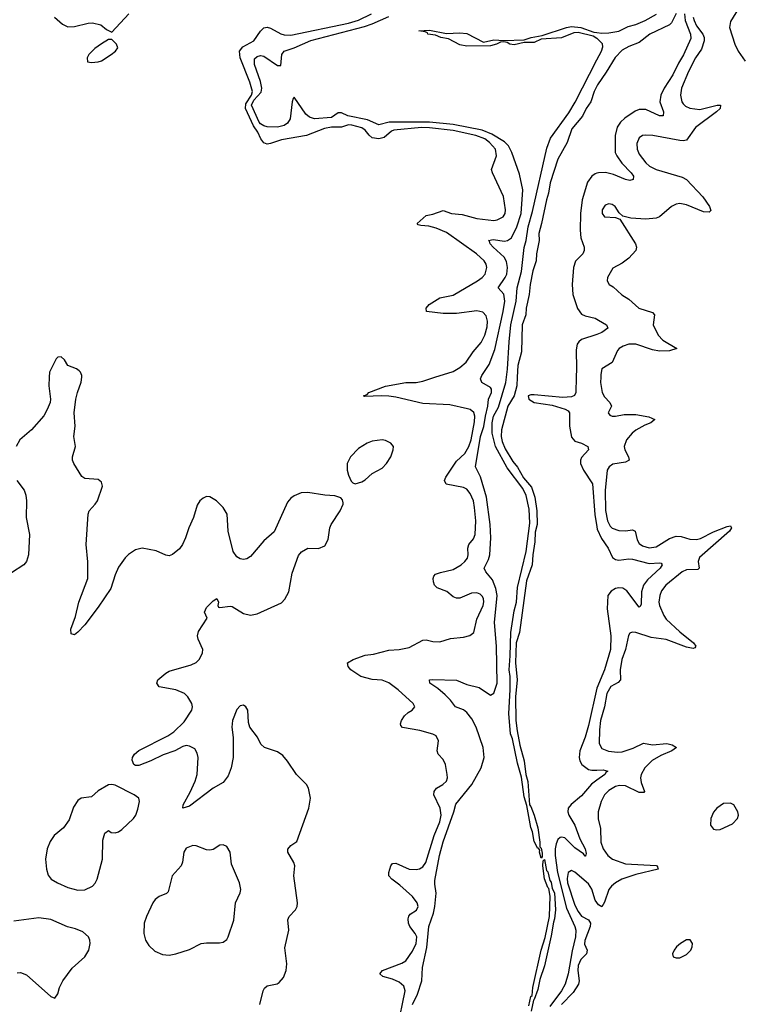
# Model space of a CAD drawing. Header units: inches. Extents: x 1449094 to 1618372, y 389908 to 534307.
# Tile 324 of 494: x 1556585 to 1560849, y 466290 to 472116. Entities that reach past the tile are written whole.
import ezdxf

# ---------------------------------------------------------------- set-up
doc = ezdxf.new("R2010")
doc.units = ezdxf.units.IN
doc.header["$MEASUREMENT"] = 0
for name, color, linetype in [('B5456', 7, 'Continuous'), ('B5457', 7, 'Continuous'), ('B5466', 7, 'Continuous'), ('B5467', 7, 'Continuous')]:
    doc.layers.add(name, color=color, linetype=linetype)

msp = doc.modelspace()

# ---------------------------------------------------------------- linework, layer by layer
at = {"layer": 'B5456', "color": 5}
for points, elevation in [([(1556760.4, 470000), (1556757, 469950), (1556766.7, 469870), (1556764.9, 469850), (1556748.8, 469810), (1556727.2, 469772.8), (1556655.3, 469690), (1556587, 469630), (1556565.3, 469590)], 520), ([(1558006.8, 466290), (1558025.6, 466370), (1558033.9, 466386.1), (1558050, 466398.9), (1558108.9, 466411.1), (1558120.4, 466419.6), (1558146.4, 466450), (1558162.4, 466490), (1558165.8, 466530), (1558154.7, 466625.2), (1558176.9, 466730), (1558171.5, 466790), (1558179.5, 466810), (1558218, 466850), (1558227.3, 466870), (1558229.6, 466890), (1558206.3, 467050), (1558213.3, 467110), (1558206.3, 467130), (1558171.8, 467190), (1558172, 467208), (1558189.4, 467230), (1558225.4, 467254.6), (1558296.3, 467450), (1558305.4, 467510), (1558294, 467570), (1558281.3, 467590), (1558222.4, 467650), (1558169.8, 467729.8), (1558142.4, 467762.4), (1558110, 467783.5), (1558033.2, 467810), (1558012, 467830), (1557991.8, 467870), (1557947, 467930), (1557938.3, 467958.3), (1557934.5, 468030), (1557924, 468050), (1557910, 468061.2), (1557890, 468057.2), (1557870, 468034), (1557844.9, 467970), (1557840.4, 467930), (1557848.5, 467868.5), (1557848.9, 467750), (1557836.9, 467690), (1557818.8, 467641.2), (1557790, 467602.4), (1557730.2, 467569.8), (1557590, 467463.1), (1557549.6, 467450), (1557551.8, 467470), (1557594.5, 467545.5), (1557622.9, 467610), (1557634.6, 467650), (1557640.9, 467750), (1557636.2, 467776.2), (1557621.1, 467801.1), (1557590, 467817.6), (1557570, 467820.7), (1557550, 467816), (1557502.8, 467790), (1557433.4, 467766.6), (1557360.7, 467730), (1557290, 467702.9), (1557270, 467702.9), (1557260.9, 467710), (1557250, 467734), (1557252.3, 467750), (1557264.5, 467770), (1557290, 467793), (1557461.3, 467878.7), (1557496.9, 467903.1), (1557558.8, 467961.2), (1557604.7, 468030), (1557608.2, 468050), (1557603.1, 468070), (1557580.5, 468110), (1557559.6, 468130), (1557510, 468151.1), (1557410, 468169.6), (1557397, 468190), (1557402, 468210), (1557449.8, 468250.2), (1557470, 468261.7), (1557600.6, 468299.4), (1557630, 468313.1), (1557650, 468332.4), (1557666.2, 468370), (1557669.7, 468390), (1557641.5, 468450), (1557637.2, 468470), (1557643.5, 468496.5), (1557694, 468574), (1557678, 468610), (1557690, 468638), (1557730, 468678), (1557751.3, 468691.3), (1557762, 468670), (1557758, 468650), (1557761, 468641), (1557770, 468638), (1557830, 468646.3), (1557843.2, 468643.2), (1557910, 468601.7), (1557950, 468593.4), (1557990, 468601.3), (1558134.6, 468665.4), (1558153.2, 468686.8), (1558177.4, 468730), (1558198.2, 468841.8), (1558234.1, 468945.9), (1558253, 468967), (1558290, 468988.5), (1558353.3, 468986.7), (1558390, 469002), (1558410, 469041), (1558420.3, 469110), (1558427.7, 469130), (1558480.4, 469210), (1558498.7, 469250), (1558498.3, 469258.3), (1558494.9, 469274.9), (1558486, 469286), (1558450, 469298.7), (1558390, 469302), (1558290, 469319.2), (1558250, 469316), (1558210, 469299.7), (1558190, 469285.1), (1558170, 469260.9), (1558090, 469086), (1558030, 469032.7), (1557950, 468939.5), (1557930, 468925.6), (1557910, 468922.9), (1557890, 468925.6), (1557870, 468937), (1557848.6, 468968.6), (1557819.2, 469090), (1557811.9, 469190), (1557790, 469229.6), (1557750, 469269.6), (1557710, 469293.2), (1557690, 469294), (1557670, 469285.2), (1557650.4, 469269.6), (1557636.1, 469243.9), (1557614.3, 469170), (1557586.7, 469110), (1557567.1, 469050), (1557548.6, 469011.4), (1557530, 468986), (1557490, 468951.3), (1557470, 468943.6), (1557450, 468947.8), (1557393.5, 468973.5), (1557310, 468989.8), (1557270, 468979.1), (1557228.4, 468951.6), (1557208.5, 468931.5), (1557170, 468876.9), (1557150, 468832), (1557125.2, 468750), (1557050, 468640.4), (1556970, 468535.8), (1556930, 468491.8), (1556910, 468477), (1556890, 468482), (1556888.4, 468510), (1556914.7, 468585.3), (1556935.3, 468670), (1556988.2, 468810), (1556989.1, 468909.1), (1556978, 469010), (1556991.1, 469190), (1556995.8, 469210), (1557032.8, 469250), (1557045.1, 469270), (1557075.9, 469355.9), (1557070, 469379), (1557050, 469394.5), (1556970, 469400.5), (1556953.8, 469413.8), (1556904.7, 469490), (1556898, 469510), (1556898, 469530), (1556915.1, 469590), (1556906, 469650), (1556912.6, 469710), (1556908.2, 469790), (1556918.3, 469870), (1556926.9, 469910), (1556950, 469971), (1556952.4, 470000)], 520), ([(1558820.8, 466150), (1558866.4, 466370), (1558857, 466396.9), (1558830, 466421.3), (1558790, 466439.5), (1558734.6, 466454.6), (1558715.4, 466470), (1558732.4, 466490), (1558846.8, 466533.2), (1558870, 466547.5), (1558910, 466604.1), (1558931.7, 466650), (1558934, 466690), (1558924.4, 466710), (1558893.5, 466750), (1558886.2, 466770), (1558884.2, 466795.8), (1558887.3, 466812.7), (1558895.3, 466824.7), (1558932.9, 466847), (1558942.2, 466870), (1558937.8, 466890), (1558910, 466928.7), (1558835.1, 466995.1), (1558786.6, 467030), (1558769.8, 467050), (1558769, 467070), (1558780.4, 467110), (1558790, 467122.6), (1558810, 467124.9), (1558890, 467090.1), (1558930, 467088.4), (1558950, 467091.6), (1558970, 467103.5), (1558987.9, 467130), (1559036.5, 467290), (1559070, 467370.3), (1559079.1, 467410), (1559073.7, 467450), (1559034.5, 467530), (1559036.9, 467550), (1559050.7, 467569.3), (1559089.5, 467590), (1559109.6, 467610), (1559115.4, 467630), (1559115.1, 467650), (1559104.8, 467710), (1559090, 467738), (1559061.3, 467770), (1559054.7, 467790), (1559063.6, 467850), (1559050, 467879.5), (1559030, 467889.5), (1558953.2, 467910), (1558850, 467928.7), (1558840.9, 467940.9), (1558837.6, 467950), (1558844.4, 467970), (1558862.3, 467997.7), (1558883.1, 468016.9), (1558907, 468030), (1558922.9, 468050), (1558914, 468070), (1558825, 468150), (1558770, 468192.2), (1558730, 468208.9), (1558670, 468212.1), (1558603.9, 468230), (1558545.2, 468270), (1558528.8, 468290), (1558524, 468310), (1558557.4, 468330), (1558630, 468356), (1558678.4, 468361.6), (1558770, 468386.5), (1558830, 468389.3), (1558890, 468402), (1558970, 468444), (1558990, 468446.7), (1559030, 468436), (1559070, 468434.9), (1559134, 468454), (1559210, 468461.6), (1559247.7, 468472.3), (1559272, 468490), (1559290.8, 468570), (1559326.8, 468650), (1559330.9, 468670.9), (1559329.8, 468690), (1559322.7, 468702.7), (1559310, 468716.8), (1559290, 468725), (1559258, 468722), (1559190, 468693.7), (1559170, 468692.6), (1559150, 468701.3), (1559112.3, 468732.3), (1559054.9, 468754.9), (1559039.8, 468770), (1559032.5, 468790), (1559031.9, 468810), (1559036.1, 468823.9), (1559045.5, 468834.5), (1559074.1, 468845.9), (1559150, 468862.7), (1559196.2, 468890), (1559219.8, 468910), (1559234, 468930), (1559238.7, 468950), (1559236.5, 468990), (1559242.8, 469010), (1559270, 469044.6), (1559279.5, 469070), (1559284.5, 469150), (1559276, 469230), (1559269.2, 469270), (1559250, 469313.5), (1559230, 469337.8), (1559210, 469348.1), (1559108.5, 469368.5), (1559099.1, 469390), (1559106.7, 469410), (1559170, 469504.2), (1559219.6, 469550), (1559243.1, 469590), (1559255.7, 469630), (1559276, 469736), (1559277.8, 469770), (1559271.4, 469791.4), (1559250, 469808.8), (1559234.3, 469814.3), (1559130, 469837.3), (1558970, 469845.2), (1558810, 469882.9), (1558770, 469888.1), (1558728.7, 469891.3), (1558625.6, 469885.6), (1558619.3, 469890), (1558642, 469898), (1558650, 469910.7), (1558750, 469948.4), (1558870, 469968.3), (1558930, 469970.1), (1558970, 469977.6), (1559041.9, 470000)], 480), ([(1558910, 466289.2), (1558937.9, 466350), (1558965.1, 466430), (1558969, 466509), (1558993.8, 466626.2), (1559005.8, 466750), (1559034.1, 466830), (1559042.3, 466870), (1559048.6, 466948.6), (1559041, 467001), (1559042.2, 467022.2), (1559069.9, 467170), (1559090, 467251.6), (1559154.4, 467430), (1559166.2, 467473.8), (1559260.1, 467590), (1559316.2, 467690), (1559332.8, 467750), (1559327.1, 467810), (1559285.9, 467930), (1559259.4, 467979.4), (1559230, 468016.2), (1559210, 468032.2), (1559163, 468050), (1559135, 468090), (1559102.2, 468122.2), (1559058.8, 468158.8), (1559011.6, 468190), (1559009.4, 468210), (1559030, 468213), (1559170, 468208.4), (1559230, 468182.2), (1559304.4, 468164.4), (1559370, 468118.9), (1559390, 468130.4), (1559409.9, 468190), (1559406.9, 468410), (1559394.5, 468550), (1559409.2, 468710), (1559401.8, 468750), (1559381.6, 468801.6), (1559342.7, 468850), (1559334, 468870), (1559358.2, 468921.8), (1559366.1, 468950), (1559372.5, 469050), (1559368.5, 469128.5), (1559346.7, 469290), (1559310.6, 469410.6), (1559281.2, 469470), (1559311.3, 469650), (1559331, 469709), (1559340.2, 469770), (1559355.8, 469830), (1559359.5, 469870), (1559377.3, 469910), (1559376.3, 469930), (1559370, 469940.2), (1559318.7, 469970), (1559310.6, 469990), (1559314.9, 470000)], 460), ([(1559529.2, 470000), (1559526.8, 469950), (1559510.1, 469889.9), (1559473.7, 469830), (1559435.3, 469690), (1559434.6, 469650), (1559440, 469620), (1559457.5, 469577.5), (1559502.3, 469502.3), (1559530, 469469), (1559565.1, 469405.1), (1559613.7, 469350), (1559632.9, 469290), (1559645.6, 469210), (1559646, 469130), (1559635.4, 469084.6), (1559633.2, 469026.8), (1559621.1, 468950), (1559617.3, 468890), (1559584, 468796), (1559542.1, 468490), (1559522, 468430), (1559517.8, 468310), (1559528.4, 468210), (1559517.8, 468110), (1559520.2, 467970), (1559527.5, 467907.5), (1559544.4, 467824.4), (1559570.6, 467730), (1559580.1, 467650), (1559591.3, 467608.7), (1559601.6, 467470), (1559610, 467461.6), (1559629, 467410), (1559650, 467334), (1559662, 467250), (1559661.7, 467221.7), (1559670, 467214), (1559676, 467184), (1559677.2, 467162.8), (1559670, 467155.1), (1559661.5, 467190), (1559663.1, 467203.1), (1559654.6, 467214.6), (1559650, 467211.8), (1559630, 467252.7), (1559619.4, 467310), (1559610, 467336), (1559586.2, 467466.2), (1559570, 467517.2), (1559553.8, 467633.8), (1559530, 467718), (1559500.7, 467860.7), (1559489.4, 467890), (1559478.7, 468010), (1559488, 468150), (1559487.4, 468230), (1559480.5, 468270), (1559488, 468352), (1559490, 468491), (1559510, 468618), (1559525.4, 468670), (1559530, 468755.5), (1559580.8, 468970), (1559603.6, 469136.4), (1559599.3, 469219.3), (1559581.4, 469301.4), (1559562.2, 469342.2), (1559470, 469465.3), (1559399.6, 469590), (1559381.5, 469670), (1559380.5, 469730), (1559389, 469770), (1559417.5, 469822.5), (1559460.5, 469970), (1559464.8, 470000)], 440), ([(1559878.3, 470000), (1559875, 469910), (1559867, 469893), (1559850, 469885.3), (1559798.6, 469881.4), (1559630, 469897.1), (1559610, 469896.4), (1559593.8, 469890), (1559598, 469870), (1559630, 469850.6), (1559735.7, 469835.7), (1559812.4, 469812.4), (1559830, 469801.5), (1559838.6, 469790), (1559837.1, 469710), (1559850, 469645.3), (1559870, 469622.9), (1559909.4, 469609.4), (1559946, 469590), (1559950.4, 469570), (1559910, 469525.1), (1559902.9, 469510), (1559903.1, 469490), (1559920.5, 469450), (1559974.1, 469370), (1559987.8, 469187.8), (1560000, 469115.4)], 460), ([(1556567.6, 469390), (1556612.5, 469332.5), (1556621.8, 469301.8), (1556625.4, 469270), (1556623.6, 469170), (1556643.6, 469070), (1556636.9, 468950), (1556625.7, 468910), (1556610.3, 468890), (1556536.1, 468843.9)], 520), ([(1560000, 468161.5), (1559999.6, 468160.4), (1559950, 467939.7), (1559930.1, 467870), (1559898.7, 467790), (1559894.6, 467750), (1559898.4, 467730), (1559910.1, 467710), (1559950, 467679.6), (1559970, 467675.2), (1560000, 467676)], 460), ([(1560000, 467615.8), (1559967.8, 467592.2), (1559910, 467524.5), (1559847.4, 467472.6), (1559831.1, 467450), (1559828.7, 467430), (1559835, 467410), (1559868.9, 467350), (1559898.7, 467270), (1559931.5, 467210), (1559937.1, 467182.9), (1559933.3, 467166.7), (1559930, 467166.3), (1559920.1, 467180.1), (1559870, 467215.6), (1559810, 467274.5), (1559790, 467280.2), (1559783.2, 467276.8), (1559770, 467266.4), (1559759.6, 467240.4), (1559754, 467210), (1559753.8, 467170), (1559766.7, 467070), (1559820, 466860), (1559870.1, 466750), (1559874.9, 466730), (1559874, 466690), (1559853.5, 466606.5), (1559830, 466471), (1559812.1, 466410), (1559791.6, 466370), (1559722.4, 466277.6)], 460), ([(1559597.8, 466282.2), (1559610, 466337.1), (1559616.6, 466343.4), (1559621.9, 466390), (1559669.9, 466610), (1559694.5, 466685.5), (1559720.2, 466810), (1559724.6, 466930), (1559715.9, 466975.9), (1559710, 466981.3), (1559690, 467033.2), (1559681.1, 467110), (1559681.7, 467138.3), (1559690, 467147.7), (1559701.8, 467081.9), (1559710, 467073.4), (1559722.5, 467022.6), (1559730, 467013.4), (1559736.4, 466976.4), (1559750.1, 466950), (1559755, 466850), (1559750, 466796), (1559742.6, 466777.4), (1559730, 466696), (1559690, 466518), (1559662.6, 466437.4), (1559650, 466378), (1559630, 466319.5), (1559624.6, 466315.4), (1559610.8, 466250)], 440), ([(1560000, 466892.7), (1559990, 466907.4), (1559970, 466971.2), (1559950, 467004.1), (1559870, 467072.7), (1559850, 467082.3), (1559830, 467069.6), (1559824.3, 467035.7), (1559826.9, 467010), (1559870, 466877.1), (1559890, 466838.7), (1559910, 466812), (1559950.6, 466790.6), (1559962.2, 466770), (1559959.6, 466750), (1559927.9, 466667.9), (1559926.7, 466646.7), (1559942.8, 466610), (1559938, 466590), (1559904.7, 466555.3), (1559890, 466519.7), (1559886.7, 466490), (1559895.9, 466430), (1559890.6, 466410), (1559858.9, 466361.1), (1559790.9, 466290)], 480), ([(1556570, 466477.3), (1556590, 466479.1), (1556624.7, 466464.7), (1556770, 466336), (1556794, 466326), (1556810, 466352), (1556820.9, 466390), (1556839.6, 466430), (1556896.2, 466503.8), (1556970, 466570.8), (1556994, 466610), (1557002.9, 466650), (1557000.7, 466670), (1556991.8, 466690), (1556958.8, 466718.8), (1556916.2, 466736.2), (1556868.5, 466748.5), (1556770, 466793), (1556698.8, 466801.2), (1556550, 466782)], 540)]:
    msp.add_lwpolyline(points, dxfattribs=dict(at, elevation=elevation))
for points, elevation in [([(1558730, 469629.7), (1558670, 469622), (1558640.4, 469610), (1558590, 469578), (1558541.5, 469530), (1558521.8, 469490), (1558522, 469450), (1558530, 469420.7), (1558546.3, 469386.3), (1558556.4, 469376.4), (1558570.5, 469370.5), (1558610, 469381.3), (1558630, 469392.7), (1558669.8, 469430.2), (1558730, 469463.1), (1558755.8, 469490), (1558781.1, 469530), (1558795.8, 469570), (1558796.3, 469590), (1558782, 469610), (1558750, 469626.3)], 520), ([(1557130, 467591.6), (1557110, 467589.5), (1557050, 467554), (1557010, 467517.2), (1556950, 467509.3), (1556930, 467497.2), (1556903.4, 467456.6), (1556878.8, 467381.2), (1556844.6, 467335.4), (1556790, 467289.6), (1556766.5, 467253.5), (1556747.2, 467210), (1556738.7, 467150), (1556743.8, 467090), (1556754.7, 467054.7), (1556771.6, 467031.6), (1556808.8, 467008.8), (1556870, 466982.4), (1556930, 466966.4), (1556970, 466968.4), (1557016, 466990), (1557032.5, 467007.5), (1557043.6, 467030), (1557075.4, 467150), (1557078, 467262), (1557090, 467302), (1557110, 467318), (1557127.1, 467307.1), (1557150, 467304), (1557170, 467310.7), (1557190, 467324.9), (1557259.6, 467390), (1557272.8, 467410), (1557284.8, 467444.8), (1557295.1, 467490), (1557289.4, 467510), (1557262.7, 467530), (1557150, 467586.3)], 540), ([(1557790, 467234), (1557770, 467231.8), (1557730, 467206), (1557710, 467202), (1557690, 467204.5), (1557630, 467228), (1557610.4, 467229.6), (1557570, 467213.3), (1557557, 467190), (1557548.9, 467131.1), (1557540.4, 467110), (1557486.4, 467050), (1557464.1, 466955.9), (1557453.7, 466946.3), (1557410, 466927.6), (1557386.4, 466910), (1557372.4, 466890), (1557336.3, 466810), (1557322, 466770), (1557320.5, 466710), (1557330.6, 466670), (1557350, 466638.8), (1557385.1, 466605.1), (1557430, 466585.5), (1557470, 466580.5), (1557510, 466588.4), (1557590, 466614.4), (1557658, 466650), (1557690, 466654.9), (1557766.8, 466653.2), (1557790, 466657.3), (1557810, 466674.8), (1557819.5, 466690), (1557851.8, 466788.2), (1557862.2, 466890), (1557889.6, 466950), (1557893.3, 466970), (1557886, 467010), (1557838.9, 467118.9), (1557829.6, 467190), (1557810, 467224.5)], 540)]:
    msp.add_lwpolyline(points, close=True, dxfattribs=dict(at, elevation=elevation))
at = {"layer": 'B5457', "color": 5}
for points, elevation in [([(1556790.4, 472130), (1556838.4, 472090), (1556870, 472074.3), (1556910, 472075.2), (1556990, 472094.6), (1557016.5, 472096.5), (1557064.4, 472084.4), (1557098, 472058), (1557130, 472042), (1557232, 472150)], 520), ([(1559041.9, 470000), (1559150, 470033.7), (1559190, 470057.6), (1559227.4, 470090), (1559269.1, 470150.9), (1559315, 470205), (1559336.9, 470250), (1559350, 470299.1), (1559352.6, 470332.6), (1559344.3, 470364.3), (1559326.2, 470386.1), (1559290, 470394.1), (1559170, 470377.7), (1559090, 470378.1), (1558992.7, 470390), (1558989.7, 470409.7), (1559008.7, 470430), (1559070, 470471), (1559150, 470486.8), (1559294.5, 470570), (1559321.5, 470590), (1559338.4, 470610), (1559349.8, 470650), (1559345.6, 470670), (1559332.9, 470690), (1559288.7, 470730), (1559110, 470856.2), (1559050, 470882.3), (1559006.8, 470893.2), (1558957.7, 470897.7), (1558942.5, 470902.5), (1558936.2, 470910), (1558990, 470958.2), (1559030, 470965.9), (1559090, 470985.9), (1559140.5, 470970), (1559203.3, 470963.3), (1559290, 470939.1), (1559390, 470928.4), (1559410, 470931.5), (1559445.6, 470950), (1559456.8, 470970), (1559460.3, 470990), (1559447.8, 471070), (1559381.6, 471210), (1559377.3, 471230), (1559405.2, 471310), (1559400.7, 471350), (1559365.6, 471390), (1559337.2, 471410), (1559283.2, 471430), (1559150, 471460.9), (1559010, 471476.5), (1558962.8, 471477.2), (1558798, 471462), (1558784.1, 471455.9), (1558740.8, 471419.2), (1558710, 471411), (1558670, 471417.3), (1558652.2, 471432.2), (1558630, 471461.3), (1558610, 471475.3), (1558550, 471491.7), (1558530, 471492.8), (1558490, 471479.9), (1558430, 471479.1), (1558388.6, 471471.4), (1558282, 471430), (1558134.2, 471405.8), (1558070, 471382.9), (1558050, 471379.6), (1558030, 471387.6), (1558012.4, 471410), (1557994.1, 471450), (1557967.6, 471487.6), (1557921.6, 471590), (1557922.9, 471617.1), (1557957.2, 471670), (1557963, 471690), (1557946.6, 471746.6), (1557889.1, 471890), (1557885.4, 471930), (1557905.5, 471954.5), (1557970, 471991.2), (1558010, 472047.3), (1558030, 472067.1), (1558050, 472071.8), (1558070, 472065.7), (1558130, 472032.1), (1558150, 472026), (1558190, 472024.7), (1558530, 472094.5), (1558590, 472113.1), (1558667.5, 472150)], 480), ([(1559314.9, 470000), (1559319.2, 470010), (1559363.6, 470076.4), (1559395.6, 470164.4), (1559446.1, 470390), (1559454.7, 470450), (1559450, 470490.9), (1559415.6, 470530), (1559458.3, 470590), (1559466.6, 470610), (1559472.1, 470650), (1559465.6, 470685.6), (1559451, 470710), (1559386.5, 470770), (1559368.1, 470790), (1559364.5, 470804.5), (1559358.4, 470810), (1559385.6, 470814.4), (1559454, 470806), (1559471.5, 470808.5), (1559494.4, 470825.6), (1559526.1, 470890), (1559551.3, 470970), (1559562, 471110), (1559542.2, 471202.2), (1559497.7, 471330), (1559477.8, 471370), (1559453.2, 471393.2), (1559378.4, 471438.4), (1559321.3, 471461.3), (1559150, 471496), (1559010, 471510), (1558770.2, 471509.8), (1558710, 471493.5), (1558643.1, 471523.1), (1558526, 471546), (1558490, 471564.8), (1558470, 471563.8), (1558430, 471536.9), (1558329.2, 471529.1), (1558299.3, 471539.3), (1558277.2, 471557.2), (1558210, 471658), (1558202.4, 471650), (1558196.6, 471630), (1558185.8, 471530), (1558170, 471503.4), (1558150.1, 471489.9), (1558110, 471480.1), (1558050, 471481.7), (1558030, 471487.8), (1558010, 471500.1), (1558002.7, 471510), (1557956.6, 471610), (1557970, 471640.4), (1558013.3, 471686.7), (1558018.5, 471710), (1558009.7, 471749.7), (1557974.4, 471850), (1557975.2, 471884.8), (1557990, 471898.9), (1558010, 471903.2), (1558030, 471899.7), (1558110, 471844.3), (1558130, 471844.9), (1558135.3, 471910), (1558149.8, 471930), (1558210, 471950.1), (1558306.8, 471993.2), (1558625, 472075), (1558670, 472090.3), (1558770, 472135.1)], 460), ([(1560000, 472004.5), (1559977.4, 472017.4), (1559890, 472039.9), (1559862.8, 472037.2), (1559790, 472009), (1559670, 471999.8), (1559630, 471980.5), (1559570, 471980.9), (1559510, 471967.7), (1559486, 471970), (1559470, 471980.7), (1559450, 471985.1), (1559430, 471983.1), (1559406, 471970), (1559370, 471960.9), (1559230, 471959.4), (1559190, 471966.2), (1559121.8, 472001.8), (1559077.2, 472010), (1559044.9, 472024.9), (1559000.9, 472030), (1558997.2, 472037.2), (1558983.6, 472043.6), (1558946, 472050), (1559010, 472054), (1559110, 472034.9), (1559190, 472037.6), (1559230, 472033.7), (1559330, 471983.2), (1559390, 471997.1), (1559450, 471993.2), (1559570, 471997.5), (1559611.2, 472011.2), (1559677.2, 472022.8), (1559819.6, 472070), (1559850, 472075.4), (1559904.9, 472070), (1559982.7, 472042.7), (1560000, 472040.4)], 440), ([(1559464.8, 470000), (1559471.6, 470048.4), (1559480.4, 470210), (1559491.9, 470310), (1559521.6, 470450), (1559528, 470530), (1559554.4, 470625.6), (1559568.9, 470768.9), (1559581.4, 470810), (1559593.9, 470890), (1559618.6, 470981.4), (1559703.9, 471356.1), (1559724.8, 471415.2), (1559834.4, 471565.6), (1559872.5, 471627.5), (1560000, 471877.3)], 440), ([(1560000, 471721.8), (1559983.1, 471690), (1559963.3, 471630), (1559936, 471590), (1559914.2, 471545.8), (1559851.7, 471470), (1559823.9, 471390), (1559769.6, 471290), (1559724.1, 471150), (1559714.6, 471090), (1559701.5, 471050), (1559672.8, 470910), (1559655.9, 470850), (1559658, 470810), (1559643.4, 470730), (1559641.5, 470690), (1559621.7, 470630), (1559605.9, 470550), (1559599.1, 470490), (1559581.9, 470410), (1559579.3, 470370), (1559558.3, 470310), (1559553.1, 470150), (1559532.5, 470070), (1559529.2, 470000)], 440), ([(1560000, 471207.3), (1559990, 471204.3), (1559969.3, 471190.7), (1559945.5, 471154.5), (1559913, 471050), (1559902.9, 470970), (1559900.8, 470870), (1559905.9, 470825.9), (1559924.7, 470770), (1559924.7, 470750), (1559916, 470730), (1559873.2, 470686.8), (1559860.8, 470650), (1559853.5, 470550), (1559858.7, 470490), (1559886.3, 470406.3), (1559910, 470374.4), (1559930, 470363.2), (1559989.1, 470349.1), (1560000, 470343.8)], 460), ([(1560000, 470254.1), (1559910, 470223.9), (1559892.7, 470210), (1559884.2, 470195.7), (1559877.4, 470162.6), (1559880.1, 470050), (1559878.3, 470000)], 460), ([(1556952.4, 470000), (1556953.3, 470010), (1556946, 470030), (1556937.8, 470037.8), (1556920.9, 470050), (1556870.8, 470070.8), (1556850, 470103.7), (1556830, 470120.7), (1556810, 470118.4), (1556801.6, 470110), (1556762.4, 470030), (1556760.4, 470000)], 520)]:
    msp.add_lwpolyline(points, dxfattribs=dict(at, elevation=elevation))
at = {"layer": 'B5457', "color": 5, "elevation": 520}
msp.add_lwpolyline([(1557130, 471998), (1557110, 471998), (1557070, 471973.2), (1557030, 471946), (1556994, 471910), (1556984, 471890), (1556986, 471866), (1557010, 471862.4), (1557050, 471866.7), (1557070, 471872.4), (1557126, 471910), (1557152.7, 471930), (1557165.2, 471950), (1557159, 471970)], close=True, dxfattribs=at)
at = {"layer": 'B5466', "color": 5}
for points, elevation in [([(1560022.5, 470000), (1560022.4, 469970), (1560032.1, 469910), (1560045.4, 469885.4), (1560077.3, 469850), (1560087.2, 469830), (1560066.8, 469790), (1560076.3, 469776.3), (1560090.4, 469770.4), (1560110, 469770.3), (1560160.6, 469779.4), (1560230, 469780.1), (1560307.1, 469767.1), (1560343.1, 469750), (1560319.5, 469730), (1560282.9, 469717.1), (1560230, 469687.9), (1560208.1, 469670), (1560175.1, 469630), (1560161.9, 469590), (1560165.9, 469570), (1560186.2, 469530), (1560191.2, 469508.8), (1560170, 469497.8), (1560094.2, 469485.8), (1560072.2, 469470), (1560061.3, 469450), (1560048.2, 469330), (1560051.3, 469211.3), (1560062.9, 469150), (1560078.6, 469118.6), (1560090, 469107.3), (1560130, 469094.2), (1560170, 469092.2), (1560210, 469097.1), (1560226.7, 469090), (1560238, 469038), (1560250, 469016.9), (1560270, 469002.3), (1560310, 468990.8), (1560350, 468996.9), (1560430, 469046.1), (1560470, 469059.7), (1560498.5, 469058.5), (1560550, 469042.8), (1560590, 469040.6), (1560613.3, 469046.7), (1560690, 469085.2), (1560770, 469116.9), (1560790, 469120.4), (1560796.9, 469110), (1560784.9, 469090), (1560606.9, 468933.1), (1560599.8, 468910), (1560604.7, 468870), (1560597.7, 468862.3), (1560530, 468860.2), (1560503.8, 468850), (1560407, 468770), (1560382.6, 468737.4), (1560371.6, 468710), (1560367.5, 468670), (1560370.8, 468650), (1560395.3, 468590), (1560410.1, 468570), (1560490, 468495), (1560571.6, 468430), (1560585.3, 468410), (1560579.6, 468400.4), (1560570, 468395.6), (1560530, 468403.6), (1560410, 468448.4), (1560321, 468461), (1560230, 468489.8), (1560207.9, 468492.1), (1560194.3, 468485.7), (1560186.6, 468473.4), (1560170.2, 468390), (1560147.5, 468330), (1560138.5, 468270), (1560139.8, 468210), (1560125, 468195), (1560082.9, 468170), (1560058, 468130), (1560044.9, 468050), (1560021, 467970), (1560015, 467915), (1560012.9, 467832.9), (1560030, 467803.6), (1560068.8, 467788.8), (1560122.4, 467782.4), (1560150, 467784.2), (1560214, 467806), (1560275.3, 467835.3), (1560330, 467826), (1560413.3, 467833.3), (1560444.8, 467824.8), (1560470.5, 467810), (1560444.4, 467790), (1560378.3, 467761.7), (1560327.8, 467732.2), (1560284, 467690), (1560261.8, 467650), (1560258.8, 467630), (1560262.5, 467602.5), (1560282, 467550), (1560277.2, 467542.8), (1560250, 467543.8), (1560170, 467582.4), (1560134.3, 467585.7), (1560110, 467579.1), (1560070, 467555.4), (1560045.4, 467530), (1560025.4, 467490), (1560008.1, 467430), (1560007.7, 467387.7), (1560021.8, 467330), (1560024.1, 467250), (1560037.8, 467210), (1560065, 467170), (1560092.9, 467150), (1560170, 467122.2), (1560350, 467111.4), (1560356.3, 467110), (1560362.8, 467090), (1560230, 467059.2), (1560147.9, 467030), (1560110.2, 467010), (1560085.7, 466990), (1560070.9, 466970), (1560045, 466895), (1560030, 466867.8), (1560010, 466878), (1560000, 466892.7)], 480), ([(1560000, 469115.4), (1560002.2, 469102.2), (1560026.7, 469046.7), (1560067.1, 468990), (1560093.4, 468933.4), (1560110, 468921.6), (1560130, 468918.6), (1560190, 468927), (1560210, 468924.4), (1560310, 468898.5), (1560370, 468903.1), (1560379.7, 468899.7), (1560385.3, 468890), (1560374.4, 468870), (1560299.1, 468800.9), (1560276, 468770), (1560264.5, 468730), (1560261.7, 468658.3), (1560256.3, 468643.7), (1560250, 468639.6), (1560177, 468737), (1560152.6, 468752.6), (1560130, 468755), (1560109.7, 468750.3), (1560084.4, 468735.6), (1560065.2, 468710), (1560060.1, 468630), (1560082.4, 468470), (1560079.7, 468390), (1560044.5, 468270), (1560000, 468161.5)], 460), ([(1560000, 467676), (1560036.9, 467676.9), (1560065.5, 467670), (1560055.6, 467664.4), (1560046.5, 467650), (1560000, 467615.8)], 460)]:
    msp.add_lwpolyline(points, dxfattribs=dict(at, elevation=elevation))
at = {"layer": 'B5466', "color": 5, "elevation": 520}
for points in [[(1560790, 467479.7), (1560750, 467478.5), (1560710, 467451.2), (1560690, 467427.3), (1560673.8, 467390), (1560671.8, 467350), (1560690, 467326), (1560710, 467322.7), (1560730, 467325.5), (1560802.2, 467357.7), (1560831.1, 467388.9), (1560836.9, 467410), (1560834.7, 467430), (1560810, 467471.1)], [(1560530, 466671.5), (1560494.8, 466650), (1560470.7, 466630), (1560456.3, 466610), (1560448.2, 466590), (1560450.9, 466570.9), (1560470, 466564.9), (1560490, 466566), (1560530, 466584.9), (1560555.1, 466610), (1560563.7, 466630), (1560566, 466650), (1560551.3, 466671.3)]]:
    msp.add_lwpolyline(points, close=True, dxfattribs=at)
at = {"layer": 'B5467', "color": 5}
for points, elevation in [([(1560470, 472153.2), (1560442.3, 472097.7), (1560430, 472086.2), (1560313.7, 472030), (1560250, 471981.1), (1560190, 471957.1), (1560150, 471935.4), (1560107.4, 471892.6), (1560055.3, 471804.7), (1560004.3, 471730), (1560000, 471721.8)], 440), ([(1560518.3, 472150), (1560522.5, 472110), (1560553, 472030), (1560555.3, 472004.7), (1560512.7, 471907.3), (1560482.3, 471857.7), (1560450.3, 471789.7), (1560398.8, 471710), (1560378.6, 471670), (1560373.3, 471630), (1560394.7, 471570), (1560392.7, 471547.3), (1560370, 471546), (1560290, 471584.8), (1560250, 471584.1), (1560226.1, 471573.9), (1560166, 471534), (1560138.8, 471510), (1560120.4, 471479.6), (1560108.6, 471430), (1560109, 471330), (1560117.2, 471310), (1560147, 471267), (1560203.7, 471210), (1560216.3, 471190), (1560214, 471170), (1560194.8, 471165.2), (1560170.1, 471169.9), (1560099, 471199), (1560051.8, 471211.8), (1560010.4, 471210.4), (1560000, 471207.3)], 460), ([(1560000, 472040.4), (1560030, 472036.4), (1560070, 472037.1), (1560130, 472048.4), (1560184.5, 472075.5), (1560230, 472087.8), (1560285.6, 472110), (1560352.3, 472147.7)], 440), ([(1560837.2, 472182.8), (1560790, 472104.2), (1560784.4, 472070), (1560816.8, 471970), (1560835.6, 471930), (1560876.9, 471870)], 520), ([(1560569.7, 472130), (1560575.1, 472110), (1560590, 472079.8), (1560627.4, 472030), (1560635.2, 472010), (1560635.7, 471990), (1560618.4, 471941.6), (1560582.8, 471890), (1560542.7, 471810), (1560500.1, 471710), (1560493.9, 471670), (1560501.7, 471630), (1560510, 471617.8), (1560524.6, 471604.6), (1560550, 471592.5), (1560610, 471585), (1560710.9, 471610.9), (1560730.6, 471610), (1560728.9, 471590), (1560708.1, 471570), (1560582.8, 471477.2), (1560530, 471403.9), (1560510, 471398.4), (1560490, 471400.7), (1560330.2, 471429.8), (1560287.1, 471432.9), (1560270, 471429.7), (1560250, 471416.2), (1560237.1, 471382.9), (1560239.3, 471350), (1560250, 471320.4), (1560290, 471269.2), (1560311.8, 471250), (1560350, 471228.5), (1560503.8, 471183.8), (1560529.3, 471169.3), (1560627, 471067), (1560665.4, 471010), (1560673.3, 470986.7), (1560663.9, 470976.1), (1560630, 470978.5), (1560530, 471020.4), (1560490, 471028.3), (1560470, 471024.6), (1560441.7, 471010), (1560370, 470948.6), (1560350, 470941.4), (1560290, 470935.8), (1560201.2, 470941.2), (1560152.9, 470952.9), (1560132.3, 470972.3), (1560109, 471010), (1560090, 471022.7), (1560070, 471026), (1560050, 471018), (1560030.7, 470990), (1560030.8, 470970), (1560046, 470950), (1560110, 470944.9), (1560136, 470936), (1560229.1, 470790), (1560234.9, 470770), (1560230.3, 470750), (1560190, 470705.3), (1560150, 470675.1), (1560094, 470646), (1560063.8, 470590), (1560060.5, 470570), (1560073.4, 470550), (1560095.9, 470535.9), (1560147.5, 470487.5), (1560190, 470461.7), (1560247.4, 470410), (1560330, 470383.6), (1560340.2, 470370), (1560334, 470310), (1560361.8, 470250), (1560390, 470219.3), (1560474, 470170), (1560430, 470157.1), (1560370, 470155), (1560330, 470161.8), (1560230, 470195.5), (1560190, 470196.1), (1560155.7, 470184.3), (1560131.6, 470170), (1560122.2, 470157.8), (1560090, 470087.8), (1560030.1, 470049.9), (1560022.5, 470017.5), (1560022.5, 470000)], 480), ([(1560000, 471877.3), (1560026.9, 471930), (1560036, 471956), (1560032.6, 471972.6), (1560002.9, 472002.8), (1560000, 472004.5)], 440), ([(1560000, 470343.8), (1560010, 470338.9), (1560057.3, 470310), (1560065.5, 470290), (1560030, 470264.2), (1560000, 470254.1)], 460)]:
    msp.add_lwpolyline(points, dxfattribs=dict(at, elevation=elevation))

doc.saveas('drawing.dxf')
